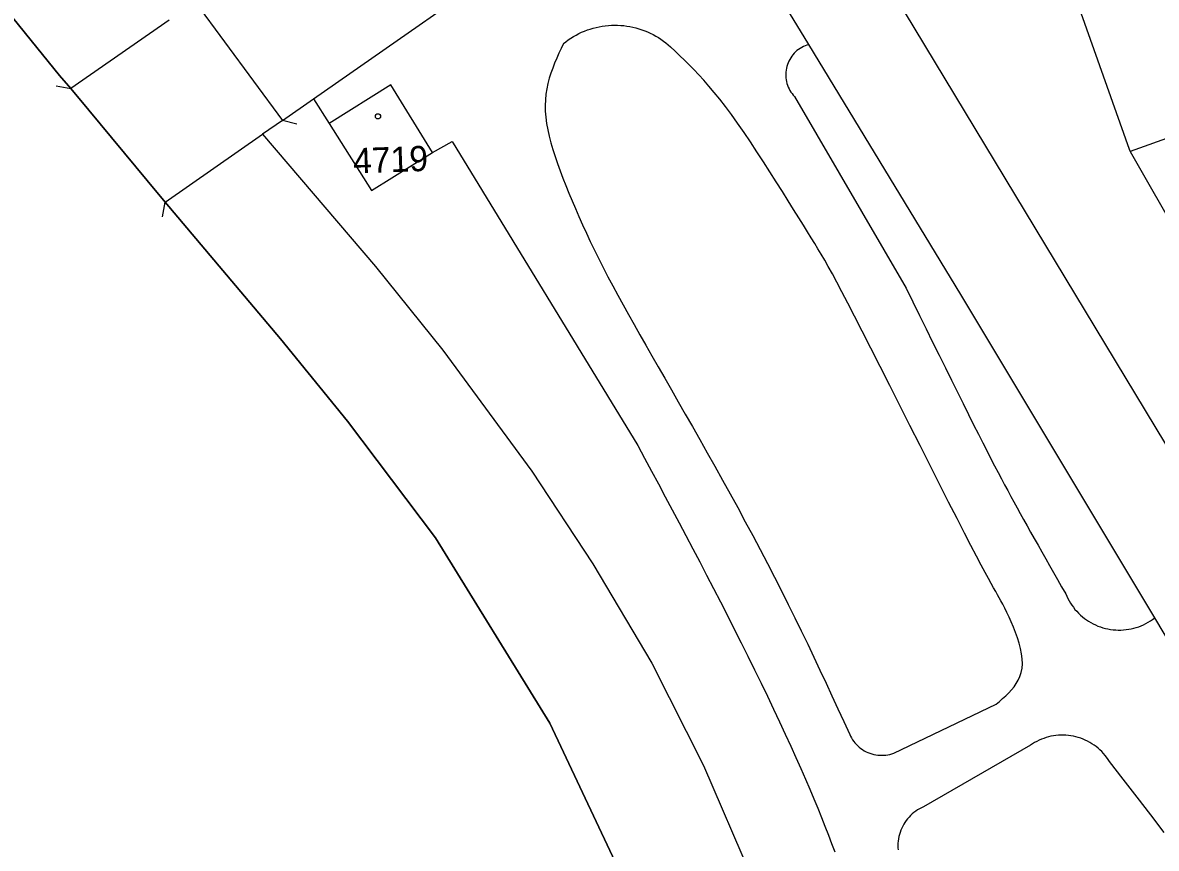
# Model space of a CAD drawing. Extents: x -756746 to -753363, y -1166406 to -1161727.
# Drawn here: x -755598 to -755521.6, y -1166035.8 to -1165980.1 of the extents above; entities that cross this region are included whole.
import ezdxf

# ---------------------------------------------------------------- set-up
doc = ezdxf.new("R2010")
doc.units = 0
for name, color, linetype in [('Hranice kat_území', 7, 'Continuous'), ('Hranice parcel', 7, 'Continuous'), ('Parcelní čísla', 7, 'Continuous'), ('Vnitřní kresba', 7, 'Continuous'), ('Značky budov', 7, 'Continuous')]:
    doc.layers.add(name, color=color, linetype=linetype)

msp = doc.modelspace()

# ---------------------------------------------------------------- linework, layer by layer
at = {"layer": 'Hranice kat_území'}
msp.add_lwpolyline([(-755627.9, -1165943.72), (-755595.55, -1165983.71), (-755594.78, -1165984.58), (-755593.57, -1165986.05), (-755589.64, -1165990.8), (-755588.43, -1165992.26), (-755580.64, -1166001.47), (-755576.13, -1166007.02), (-755570.2, -1166014.88), (-755562.49, -1166027.39), (-755556.25, -1166040.64), (-755551.48, -1166054.54), (-755549.83, -1166061.67), (-755547.35, -1166078.47), (-755546.97, -1166088.63)], dxfattribs=at)
at = {"layer": 'Hranice parcel'}
for p, q in [((-755586.38, -1165978.8), (-755580.52, -1165986.75)), ((-755594.78, -1165984.58), (-755595.55, -1165983.71)), ((-755523.38, -1165988.83), (-755514.6, -1166004.23)), ((-755519.67, -1166023.73), (-755521.72, -1166020.29))]:
    msp.add_line(p, q, dxfattribs=at)
for points in [[(-755595.55, -1165983.71), (-755627.9, -1165943.72), (-755657.98, -1165910.54)], [(-755530.21, -1165969.57), (-755523.43, -1165988.69), (-755523.38, -1165988.83)], [(-755545.04, -1165981.62), (-755547.08, -1165978.25), (-755550.2, -1165973.43)], [(-755580.52, -1165986.75), (-755578.42, -1165985.29), (-755563.22, -1165974.66)], [(-755521.72, -1166020.29), (-755534.78, -1165998.47), (-755545.04, -1165981.62)], [(-755588.43, -1165992.26), (-755589.64, -1165990.8), (-755593.57, -1165986.05), (-755594.78, -1165984.58)], [(-755574.52, -1165991.47), (-755570.39, -1165988.9), (-755573.22, -1165984.35), (-755577.37, -1165986.96), (-755574.52, -1165991.47)], [(-755491.5, -1165987.77), (-755497.85, -1165986.57), (-755510.1, -1165984.43), (-755510.27, -1165984.51), (-755510.44, -1165984.2), (-755523.38, -1165988.83)], [(-755580.52, -1165986.75), (-755581.87, -1165987.66), (-755574.25, -1165996.6), (-755569.71, -1166002.23), (-755563.7, -1166010.39), (-755559.6, -1166016.64), (-755555.62, -1166023.35), (-755552.13, -1166030.25), (-755548.93, -1166037.71), (-755546.14, -1166045.05), (-755543.97, -1166052.33), (-755542.19, -1166059.63), (-755540.77, -1166067.34), (-755539.57, -1166077.53), (-755539.04, -1166088.6), (-755539.34, -1166098.64), (-755540.92, -1166121.41), (-755541.72, -1166128.86), (-755543.34, -1166142.21), (-755545.61, -1166156.79), (-755546.62, -1166162.11), (-755548.57, -1166170.46)], [(-755546.97, -1166088.63), (-755547.35, -1166078.47), (-755549.83, -1166061.67), (-755551.48, -1166054.54), (-755556.25, -1166040.64), (-755562.49, -1166027.39), (-755570.2, -1166014.88), (-755576.13, -1166007.02), (-755580.64, -1166001.47), (-755588.43, -1165992.26)]]:
    msp.add_lwpolyline(points, dxfattribs=at)
at = {"layer": 'Vnitřní kresba'}
for p, q in [((-755588.15, -1165979.98), (-755594.78, -1165984.58)), ((-755595.765, -1165984.406), (-755594.78, -1165984.579)), ((-755578.42, -1165985.29), (-755577.37, -1165986.96)), ((-755546, -1165985.13), (-755538.48, -1165998.06)), ((-755579.549, -1165986.993), (-755580.52, -1165986.751)), ((-755588.43, -1165992.26), (-755581.87, -1165987.66)), ((-755570.39, -1165988.9), (-755569.07, -1165988.16)), ((-755569.07, -1165988.16), (-755556.57, -1166008.66)), ((-755588.604, -1165993.245), (-755588.431, -1165992.26)), ((-755539.31, -1166029.41), (-755532.4, -1166026.1)), ((-755530.1, -1166028.88), (-755537.3, -1166033.03))]:
    msp.add_line(p, q, dxfattribs=at)
for points in [[(-755542.08, -1165955.59), (-755539.25, -1165978.29), (-755510.89, -1166025.31), (-755454.17, -1166087.58), (-755455.79, -1166119.36), (-755491.85, -1166160.95), (-755507.24, -1166188.52)], [(-755561.58, -1165981.56), (-755561.417, -1165981.432), (-755561.249, -1165981.31), (-755561.076, -1165981.194), (-755560.899, -1165981.085), (-755560.719, -1165980.983), (-755560.534, -1165980.887), (-755560.346, -1165980.799), (-755560.155, -1165980.718), (-755559.961, -1165980.644), (-755559.764, -1165980.577), (-755559.565, -1165980.518), (-755559.364, -1165980.467), (-755559.161, -1165980.423), (-755558.957, -1165980.386), (-755558.751, -1165980.358), (-755558.544, -1165980.337), (-755558.337, -1165980.324), (-755558.13, -1165980.319), (-755557.922, -1165980.322), (-755557.715, -1165980.332), (-755557.508, -1165980.351), (-755557.302, -1165980.377), (-755557.097, -1165980.411), (-755556.893, -1165980.452), (-755556.692, -1165980.501), (-755556.492, -1165980.558), (-755556.294, -1165980.622), (-755556.099, -1165980.694), (-755555.907, -1165980.773), (-755555.718, -1165980.859), (-755555.533, -1165980.952), (-755555.351, -1165981.052), (-755555.173, -1165981.159), (-755554.999, -1165981.273), (-755554.83, -1165981.393), (-755554.665, -1165981.519), (-755554.505, -1165981.652), (-755554.35, -1165981.79)], [(-755561.58, -1165981.56), (-755561.732, -1165981.885), (-755561.883, -1165982.215), (-755562.028, -1165982.543), (-755562.167, -1165982.873), (-755562.3, -1165983.211), (-755562.42, -1165983.55), (-755562.528, -1165983.893), (-755562.623, -1165984.247), (-755562.699, -1165984.604), (-755562.758, -1165984.969), (-755562.795, -1165985.347), (-755562.81, -1165985.73), (-755562.8, -1165986.124), (-755562.766, -1165986.532), (-755562.711, -1165986.947), (-755562.634, -1165987.371), (-755562.537, -1165987.811), (-755562.422, -1165988.255), (-755562.291, -1165988.709), (-755562.142, -1165989.178), (-755561.98, -1165989.651), (-755561.805, -1165990.133), (-755561.617, -1165990.63), (-755561.42, -1165991.13), (-755561.214, -1165991.639), (-755560.996, -1165992.163), (-755560.771, -1165992.69), (-755560.536, -1165993.227), (-755560.287, -1165993.779), (-755560.031, -1165994.335), (-755559.764, -1165994.901), (-755559.483, -1165995.484), (-755559.194, -1165996.07), (-755558.892, -1165996.667), (-755558.576, -1165997.282), (-755558.25, -1165997.9), (-755557.912, -1165998.53), (-755557.557, -1165999.179), (-755557.194, -1165999.834), (-755556.818, -1166000.504), (-755556.426, -1166001.197), (-755556.026, -1166001.899), (-755555.613, -1166002.618), (-755555.184, -1166003.366), (-755554.747, -1166004.124), (-755554.298, -1166004.904), (-755553.832, -1166005.715), (-755553.36, -1166006.54), (-755552.876, -1166007.389), (-755552.377, -1166008.269), (-755551.875, -1166009.158), (-755551.368, -1166010.063), (-755550.852, -1166010.991), (-755550.34, -1166011.919), (-755549.829, -1166012.853), (-755549.314, -1166013.803), (-755548.81, -1166014.742), (-755548.312, -1166015.68), (-755547.818, -1166016.624), (-755547.34, -1166017.55), (-755546.875, -1166018.466), (-755546.416, -1166019.383), (-755545.973, -1166020.28), (-755545.54, -1166021.17), (-755545.11, -1166022.063), (-755544.693, -1166022.94), (-755544.283, -1166023.811), (-755543.873, -1166024.688), (-755543.472, -1166025.552), (-755543.075, -1166026.412), (-755542.674, -1166027.282), (-755542.28, -1166028.14)], [(-755532.4, -1166026.1), (-755532.184, -1166025.917), (-755531.968, -1166025.731), (-755531.761, -1166025.543), (-755531.562, -1166025.349), (-755531.373, -1166025.146), (-755531.201, -1166024.937), (-755531.047, -1166024.716), (-755530.911, -1166024.48), (-755530.801, -1166024.232), (-755530.717, -1166023.968), (-755530.662, -1166023.682), (-755530.64, -1166023.38), (-755530.652, -1166023.057), (-755530.696, -1166022.713), (-755530.766, -1166022.36), (-755530.86, -1166022), (-755530.974, -1166021.631), (-755531.102, -1166021.269), (-755531.24, -1166020.912), (-755531.388, -1166020.562), (-755531.536, -1166020.23), (-755531.683, -1166019.919), (-755531.827, -1166019.628), (-755531.96, -1166019.37), (-755532.081, -1166019.142), (-755532.198, -1166018.93), (-755532.313, -1166018.724), (-755532.436, -1166018.508), (-755532.576, -1166018.262), (-755532.735, -1166017.978), (-755532.923, -1166017.639), (-755533.148, -1166017.224), (-755533.414, -1166016.728), (-755533.729, -1166016.132), (-755534.105, -1166015.412), (-755534.54, -1166014.57), (-755535.042, -1166013.59), (-755535.61, -1166012.475), (-755536.218, -1166011.276), (-755536.862, -1166010.003), (-755537.539, -1166008.663), (-755538.22, -1166007.313), (-755538.903, -1166005.96), (-755539.583, -1166004.612), (-755540.234, -1166003.324), (-755540.853, -1166002.104), (-755541.433, -1166000.962), (-755541.95, -1165999.95), (-755542.403, -1165999.07), (-755542.802, -1165998.303), (-755543.146, -1165997.652), (-755543.448, -1165997.09), (-755543.72, -1165996.595), (-755543.964, -1165996.162), (-755544.192, -1165995.769), (-755544.416, -1165995.395), (-755544.638, -1165995.031), (-755544.87, -1165994.658), (-755545.123, -1165994.253), (-755545.4, -1165993.81), (-755545.711, -1165993.311), (-755546.057, -1165992.755), (-755546.425, -1165992.163), (-755546.817, -1165991.538), (-755547.231, -1165990.879), (-755547.654, -1165990.213), (-755548.087, -1165989.539), (-755548.53, -1165988.859), (-755548.968, -1165988.196), (-755549.403, -1165987.553), (-755549.835, -1165986.93), (-755550.25, -1165986.35), (-755550.649, -1165985.813), (-755551.037, -1165985.312), (-755551.407, -1165984.854), (-755551.764, -1165984.43), (-755552.114, -1165984.031), (-755552.451, -1165983.663), (-755552.779, -1165983.318), (-755553.104, -1165982.987), (-755553.419, -1165982.676), (-755553.731, -1165982.375), (-755554.043, -1165982.079), (-755554.35, -1165981.79)], [(-755545.04, -1165981.62), (-755545.163, -1165981.658), (-755545.283, -1165981.704), (-755545.401, -1165981.757), (-755545.514, -1165981.817), (-755545.625, -1165981.883), (-755545.73, -1165981.956), (-755545.832, -1165982.036), (-755545.928, -1165982.121), (-755546.019, -1165982.213), (-755546.104, -1165982.309), (-755546.183, -1165982.411), (-755546.256, -1165982.517), (-755546.322, -1165982.627), (-755546.381, -1165982.741), (-755546.433, -1165982.859), (-755546.479, -1165982.979), (-755546.516, -1165983.103), (-755546.546, -1165983.228), (-755546.569, -1165983.354), (-755546.584, -1165983.482), (-755546.591, -1165983.611), (-755546.59, -1165983.739), (-755546.581, -1165983.868), (-755546.565, -1165983.995), (-755546.541, -1165984.122), (-755546.509, -1165984.247), (-755546.47, -1165984.369), (-755546.423, -1165984.489), (-755546.369, -1165984.606), (-755546.308, -1165984.719), (-755546.241, -1165984.829), (-755546.167, -1165984.934), (-755546.086, -1165985.035), (-755546, -1165985.13)], [(-755538.48, -1165998.06), (-755538.028, -1165998.976), (-755537.573, -1165999.898), (-755537.127, -1166000.802), (-755536.688, -1166001.692), (-755536.25, -1166002.577), (-755535.828, -1166003.431), (-755535.417, -1166004.259), (-755535.016, -1166005.068), (-755534.634, -1166005.834), (-755534.271, -1166006.563), (-755533.923, -1166007.259), (-755533.6, -1166007.9), (-755533.3, -1166008.493), (-755533.018, -1166009.049), (-755532.757, -1166009.558), (-755532.511, -1166010.033), (-755532.276, -1166010.485), (-755532.054, -1166010.907), (-755531.839, -1166011.312), (-755531.626, -1166011.707), (-755531.419, -1166012.091), (-755531.211, -1166012.471), (-755530.997, -1166012.859), (-755530.78, -1166013.25), (-755530.555, -1166013.653), (-755530.32, -1166014.073), (-755530.081, -1166014.499), (-755529.836, -1166014.935), (-755529.581, -1166015.385), (-755529.325, -1166015.837), (-755529.065, -1166016.295), (-755528.799, -1166016.765), (-755528.532, -1166017.234), (-755528.264, -1166017.705), (-755527.991, -1166018.185), (-755527.72, -1166018.66)], [(-755556.57, -1166008.66), (-755556.107, -1166009.52), (-755555.639, -1166010.392), (-755555.176, -1166011.254), (-755554.713, -1166012.119), (-755554.245, -1166012.996), (-755553.782, -1166013.866), (-755553.319, -1166014.74), (-755552.85, -1166015.629), (-755552.387, -1166016.512), (-755551.923, -1166017.401), (-755551.454, -1166018.307), (-755550.99, -1166019.21), (-755550.526, -1166020.119), (-755550.058, -1166021.044), (-755549.6, -1166021.959), (-755549.146, -1166022.871), (-755548.694, -1166023.788), (-755548.256, -1166024.685), (-755547.828, -1166025.569), (-755547.408, -1166026.447), (-755547.006, -1166027.296), (-755546.621, -1166028.121), (-755546.248, -1166028.93), (-755545.9, -1166029.7), (-755545.572, -1166030.438), (-755545.26, -1166031.154), (-755544.969, -1166031.833), (-755544.694, -1166032.488), (-755544.431, -1166033.129), (-755544.183, -1166033.743), (-755543.946, -1166034.34), (-755543.716, -1166034.931), (-755543.496, -1166035.503), (-755543.281, -1166036.068)], [(-755527.72, -1166018.66), (-755527.651, -1166018.822), (-755527.575, -1166018.98), (-755527.492, -1166019.135), (-755527.402, -1166019.286), (-755527.306, -1166019.433), (-755527.202, -1166019.575), (-755527.093, -1166019.712), (-755526.977, -1166019.844), (-755526.856, -1166019.971), (-755526.729, -1166020.093), (-755526.596, -1166020.208), (-755526.459, -1166020.317), (-755526.316, -1166020.42), (-755526.17, -1166020.517), (-755526.019, -1166020.607), (-755525.864, -1166020.69), (-755525.705, -1166020.765), (-755525.543, -1166020.834), (-755525.379, -1166020.895), (-755525.211, -1166020.949), (-755525.042, -1166020.995), (-755524.87, -1166021.033), (-755524.697, -1166021.064), (-755524.523, -1166021.087), (-755524.348, -1166021.101), (-755524.173, -1166021.108), (-755523.997, -1166021.107), (-755523.821, -1166021.098), (-755523.647, -1166021.081), (-755523.473, -1166021.057), (-755523.3, -1166021.024), (-755523.129, -1166020.984), (-755522.96, -1166020.936), (-755522.793, -1166020.88), (-755522.629, -1166020.817), (-755522.468, -1166020.747), (-755522.311, -1166020.669), (-755522.157, -1166020.584), (-755522.007, -1166020.493), (-755521.861, -1166020.395), (-755521.72, -1166020.29)], [(-755542.28, -1166028.14), (-755542.222, -1166028.264), (-755542.157, -1166028.384), (-755542.085, -1166028.501), (-755542.006, -1166028.613), (-755541.921, -1166028.72), (-755541.829, -1166028.822), (-755541.732, -1166028.919), (-755541.63, -1166029.01), (-755541.522, -1166029.094), (-755541.41, -1166029.172), (-755541.293, -1166029.244), (-755541.172, -1166029.309), (-755541.048, -1166029.366), (-755540.92, -1166029.416), (-755540.79, -1166029.459), (-755540.658, -1166029.494), (-755540.524, -1166029.521), (-755540.388, -1166029.541), (-755540.252, -1166029.552), (-755540.115, -1166029.555), (-755539.978, -1166029.551), (-755539.841, -1166029.538), (-755539.706, -1166029.518), (-755539.572, -1166029.49), (-755539.44, -1166029.454), (-755539.31, -1166029.41)], [(-755524.77, -1166029.97), (-755524.862, -1166029.828), (-755524.96, -1166029.69), (-755525.064, -1166029.556), (-755525.175, -1166029.428), (-755525.291, -1166029.304), (-755525.412, -1166029.186), (-755525.539, -1166029.074), (-755525.671, -1166028.967), (-755525.808, -1166028.867), (-755525.948, -1166028.773), (-755526.094, -1166028.685), (-755526.242, -1166028.605), (-755526.395, -1166028.531), (-755526.55, -1166028.464), (-755526.709, -1166028.404), (-755526.87, -1166028.351), (-755527.033, -1166028.306), (-755527.198, -1166028.268), (-755527.365, -1166028.238), (-755527.533, -1166028.216), (-755527.702, -1166028.201), (-755527.871, -1166028.193), (-755528.041, -1166028.194), (-755528.21, -1166028.202), (-755528.378, -1166028.218), (-755528.546, -1166028.242), (-755528.713, -1166028.273), (-755528.878, -1166028.312), (-755529.041, -1166028.358), (-755529.201, -1166028.411), (-755529.36, -1166028.472), (-755529.515, -1166028.54), (-755529.667, -1166028.615), (-755529.815, -1166028.697), (-755529.96, -1166028.785), (-755530.1, -1166028.88)], [(-755521.07, -1166034.749), (-755521.987, -1166033.561), (-755522.908, -1166032.371), (-755523.844, -1166031.164), (-755524.77, -1166029.97)], [(-755537.3, -1166033.03), (-755537.437, -1166033.093), (-755537.57, -1166033.163), (-755537.699, -1166033.24), (-755537.824, -1166033.324), (-755537.944, -1166033.414), (-755538.06, -1166033.51), (-755538.17, -1166033.612), (-755538.275, -1166033.72), (-755538.374, -1166033.833), (-755538.467, -1166033.951), (-755538.553, -1166034.074), (-755538.633, -1166034.202), (-755538.706, -1166034.333), (-755538.773, -1166034.468), (-755538.831, -1166034.606), (-755538.883, -1166034.748), (-755538.927, -1166034.891), (-755538.964, -1166035.037), (-755538.993, -1166035.185), (-755539.014, -1166035.334), (-755539.027, -1166035.483), (-755539.032, -1166035.634), (-755539.03, -1166035.784), (-755539.019, -1166035.934)]]:
    msp.add_lwpolyline(points, dxfattribs=at)
at = {"layer": 'Značky budov'}
msp.add_circle((-755574.077, -1165986.469), 0.175, dxfattribs=at)

# ---------------------------------------------------------------- texts
at = {"layer": 'Parcelní čísla'}
msp.add_text('4719', height=1.7, rotation=2, dxfattribs=at).set_placement((-755575.73, -1165990.319))

doc.saveas('drawing.dxf')
